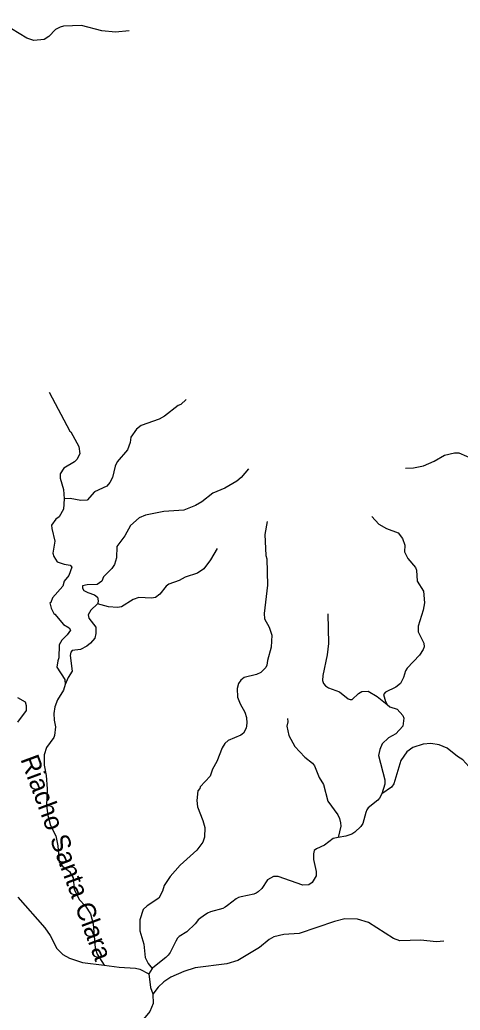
# Model space of a CAD drawing. Extents: x 280.4 to 335.6, y 8893.9 to 8949.5.
# Drawn here: x 317.28 to 321.05, y 8914.7 to 8923.18 of the extents above; entities that cross this region are included whole.
import ezdxf
from ezdxf.enums import TextEntityAlignment as Align

# ---------------------------------------------------------------- set-up
doc = ezdxf.new("R2010")
doc.units = 0
doc.header["$LTSCALE"] = 0.064
doc.layers.add('61', color=7, linetype='Continuous')
doc.layers.add('7', color=7, linetype='Continuous', lineweight=25)

msp = doc.modelspace()

# ---------------------------------------------------------------- linework, layer by layer
at = {"layer": '7'}
msp.add_line((318.4134, 8915.053), (318.3851, 8915.0063), dxfattribs=at)
for points in [[(318.2147, 8923.0841), (318.0977, 8923.0719), (317.9808, 8923.0828), (317.8081, 8923.1276), (317.6546, 8923.1214), (317.6251, 8923.1149), (317.5852, 8923.0956), (317.5278, 8923.0333), (317.4875, 8923.0079), (317.3987, 8923.0014), (317.3398, 8923.0209), (317.1432, 8923.1407), (317.0391, 8923.1726), (316.9815, 8923.1772), (316.9068, 8923.1696), (316.695, 8923.1135), (316.608, 8923.1006), (316.5238, 8923.1061), (316.3617, 8923.1389), (316.2361, 8923.1554)], [(317.5293, 8919.9893), (317.7086, 8919.6531), (317.7162, 8919.6487), (317.7853, 8919.5232), (317.7929, 8919.4614), (317.767, 8919.4106), (317.7461, 8919.3916), (317.6568, 8919.337), (317.6234, 8919.2875), (317.6256, 8919.2508), (317.6525, 8919.1544), (317.6586, 8919.0749)], [(318.7043, 8919.9258), (318.6578, 8919.8829), (318.6364, 8919.8751), (318.5181, 8919.7824), (318.4713, 8919.7575), (318.3196, 8919.7021), (318.2797, 8919.6722), (318.2294, 8919.6014), (318.223, 8919.5558), (318.2005, 8919.4929), (318.1138, 8919.3904), (318.0955, 8919.3542), (318.0728, 8919.2584), (318.0508, 8919.2134), (318.0252, 8919.1845), (317.9195, 8919.1354), (317.8571, 8919.0646), (317.801, 8919.0609), (317.7107, 8919.0783), (317.6586, 8919.0749)], [(320.5811, 8919.3379), (320.6514, 8919.3395), (320.7358, 8919.3578), (320.8268, 8919.3967), (320.9149, 8919.4494), (321.0002, 8919.4687), (321.0378, 8919.4685), (321.1697, 8919.4108)], [(319.2385, 8919.3313), (319.1737, 8919.2564), (319.1377, 8919.2259), (319.035, 8919.1661), (318.9328, 8919.1243), (318.838, 8919.0492), (318.7845, 8919.0177), (318.6825, 8918.9781), (318.5118, 8918.9648), (318.3549, 8918.9362), (318.3025, 8918.9129), (318.2281, 8918.8449), (318.1772, 8918.7576), (318.1109, 8918.6661), (318.1062, 8918.5699), (318.0901, 8918.5132), (318.0683, 8918.4776), (317.997, 8918.4061), (317.9828, 8918.3694), (317.941, 8918.3396), (317.8562, 8918.3394), (317.8173, 8918.329), (317.8173, 8918.3093), (317.8285, 8918.2893), (317.8603, 8918.2716), (317.9186, 8918.2533), (317.9452, 8918.2337), (317.9512, 8918.2017), (317.9479, 8918.1797), (317.943, 8918.175)], [(317.6586, 8919.0749), (317.6539, 8918.9869), (317.6149, 8918.9201), (317.5864, 8918.9018), (317.5516, 8918.8485), (317.5533, 8918.8196), (317.5801, 8918.7129), (317.5612, 8918.6099), (317.5693, 8918.5806), (317.5989, 8918.5345), (317.6603, 8918.5155), (317.7107, 8918.5074), (317.7253, 8918.4881), (317.6982, 8918.4174), (317.6591, 8918.3699), (317.6473, 8918.3271), (317.5581, 8918.2258), (317.5435, 8918.1869), (317.5373, 8918.1845), (317.5466, 8918.1372), (317.5692, 8918.0924), (317.5801, 8918.0881), (317.6521, 8917.9993), (317.7004, 8917.971), (317.7125, 8917.9504), (317.6853, 8917.9104), (317.6396, 8917.8629), (317.6172, 8917.8237), (317.614, 8917.7127), (317.6038, 8917.6874), (317.5966, 8917.6334), (317.6646, 8917.5273), (317.6666, 8917.4843)], [(319.3974, 8918.8814), (319.3768, 8918.7706), (319.3846, 8918.5906), (319.3937, 8918.5613), (319.4003, 8918.3347), (319.3716, 8918.0916), (319.3732, 8918.0483), (319.4155, 8917.9743), (319.4384, 8917.9068), (319.4322, 8917.8038), (319.4006, 8917.6893), (319.3955, 8917.6503), (319.3861, 8917.6293), (319.3427, 8917.5863), (319.3069, 8917.5701), (319.2011, 8917.5434), (319.1719, 8917.5226), (319.1506, 8917.4924), (319.1414, 8917.4494), (319.1446, 8917.3757), (319.165, 8917.3199), (319.2067, 8917.2472), (319.2201, 8917.2029), (319.2243, 8917.1544), (319.2174, 8917.1116), (319.1936, 8917.0666), (319.1721, 8917.0494), (319.0642, 8917.0056), (319.0358, 8916.9801), (319.0117, 8916.9417), (318.9666, 8916.8244), (318.9284, 8916.7604), (318.9091, 8916.6986), (318.8227, 8916.6073), (318.821, 8916.5933), (318.8039, 8916.5731), (318.7942, 8916.4923), (318.8005, 8916.4356), (318.8469, 8916.3196), (318.863, 8916.2605), (318.8598, 8916.1765), (318.8452, 8916.1339), (318.7952, 8916.0648), (318.6519, 8915.9374), (318.5666, 8915.8408), (318.5149, 8915.7639), (318.5016, 8915.7158), (318.4686, 8915.6554), (318.3685, 8915.5898), (318.3354, 8915.5577), (318.3083, 8915.4695), (318.3066, 8915.3762), (318.3416, 8915.2602), (318.3515, 8915.1452), (318.3789, 8915.0945), (318.4134, 8915.053)], [(320.2925, 8918.9244), (320.3523, 8918.857), (320.4196, 8918.82), (320.5177, 8918.7842), (320.5565, 8918.7361), (320.5755, 8918.6776), (320.5744, 8918.6195), (320.6021, 8918.5643), (320.6676, 8918.4863), (320.675, 8918.4644), (320.6819, 8918.3686), (320.7355, 8918.2834), (320.7451, 8918.1844), (320.7342, 8918.1211), (320.6894, 8917.9854), (320.6896, 8917.9368), (320.7386, 8917.838), (320.7403, 8917.8078), (320.7337, 8917.7839), (320.7015, 8917.7362), (320.5965, 8917.6251), (320.5833, 8917.6022), (320.5658, 8917.5441), (320.5382, 8917.493), (320.498, 8917.4619), (320.4095, 8917.4199), (320.3938, 8917.3981), (320.4103, 8917.3386), (320.4248, 8917.3122)], [(318.9682, 8918.6497), (318.9113, 8918.5528), (318.8553, 8918.4745), (318.8015, 8918.4384), (318.6948, 8918.4024), (318.6441, 8918.3742), (318.5566, 8918.3446), (318.5332, 8918.3262), (318.478, 8918.2585), (318.4405, 8918.2309), (318.408, 8918.2228), (318.2981, 8918.2288), (318.2504, 8918.2114), (318.1486, 8918.1496), (318.1145, 8918.1429), (318.04, 8918.1488), (317.943, 8918.175)], [(317.943, 8918.175), (317.8879, 8918.1226), (317.8635, 8918.0809), (317.8703, 8918.0526), (317.9287, 8917.9747), (317.9304, 8917.9214), (317.9215, 8917.8809), (317.8847, 8917.8379), (317.8534, 8917.8126), (317.7985, 8917.7849), (317.7281, 8917.7764), (317.7171, 8917.7618), (317.7117, 8917.7335), (317.7276, 8917.5986), (317.6939, 8917.5447), (317.6666, 8917.4843)], [(319.9169, 8918.0911), (319.9232, 8917.8357), (319.9107, 8917.738), (319.8735, 8917.5625), (319.8709, 8917.5189), (319.8794, 8917.4931), (319.8956, 8917.4734), (319.9217, 8917.4568), (320.016, 8917.4215), (320.0899, 8917.3618), (320.107, 8917.3554), (320.1256, 8917.3574), (320.1787, 8917.4066), (320.2074, 8917.4243), (320.2608, 8917.4279), (320.338, 8917.3827), (320.4248, 8917.3122)], [(317.6666, 8917.4843), (317.6522, 8917.4351), (317.6031, 8917.3534), (317.5785, 8917.2936), (317.5708, 8917.2376), (317.5725, 8917.1801), (317.5835, 8917.1225), (317.577, 8917.0481), (317.5698, 8917.0304), (317.5072, 8916.9456), (317.4878, 8916.881), (317.4876, 8916.7938), (317.5036, 8916.7059), (317.5131, 8916.5915), (317.507, 8916.4469), (317.5197, 8916.3613), (317.5431, 8916.2764), (317.5864, 8916.1892), (317.6059, 8916.1021), (317.6158, 8915.9633), (317.6467, 8915.9247), (317.704, 8915.8824), (317.7366, 8915.8297), (317.745, 8915.7319), (317.7887, 8915.6442), (317.8405, 8915.5873), (317.8841, 8915.52), (317.9078, 8915.4352), (317.9237, 8915.2278), (317.9421, 8915.174), (318.0004, 8915.0802)], [(317.2594, 8917.3738), (317.3244, 8917.3348), (317.334, 8917.3041), (317.333, 8917.2631), (317.2595, 8917.161)], [(320.4248, 8917.3122), (320.4488, 8917.2944), (320.5101, 8917.2727), (320.5587, 8917.2186), (320.5675, 8917.1976), (320.5582, 8917.1278), (320.4984, 8917.0609), (320.435, 8917.0274), (320.3834, 8916.976), (320.3618, 8916.928), (320.3507, 8916.8755), (320.4046, 8916.6676), (320.4043, 8916.6323), (320.3786, 8916.5472)], [(319.5714, 8917.1935), (319.5743, 8917.1659), (319.5668, 8917.1284), (319.5828, 8917.049), (319.6356, 8916.9531), (319.7191, 8916.863), (319.7846, 8916.8118), (319.8037, 8916.7869), (319.8434, 8916.6876), (319.8802, 8916.6292), (319.9169, 8916.486), (320.002, 8916.3695), (320.0173, 8916.3371), (320.0251, 8916.2988), (320.0272, 8916.2702), (320.0064, 8916.1744)], [(321.4735, 8916.5636), (321.3509, 8916.6239), (321.1943, 8916.725), (321.1233, 8916.7814), (321.0721, 8916.8404), (321.0284, 8916.8667), (320.9384, 8916.9388), (320.8707, 8916.9687), (320.7988, 8916.9801), (320.7333, 8916.9736), (320.6439, 8916.9445), (320.5947, 8916.9078), (320.5416, 8916.8331), (320.481, 8916.6326), (320.4629, 8916.6056), (320.3786, 8916.5472)], [(320.3786, 8916.5472), (320.359, 8916.5122), (320.344, 8916.4928), (320.2624, 8916.4296), (320.2509, 8916.4113), (320.2428, 8916.3889), (320.2163, 8916.2947), (320.1988, 8916.2673), (320.1485, 8916.2185), (320.1213, 8916.2022), (320.0721, 8916.1855), (320.0064, 8916.1744)], [(320.0064, 8916.1744), (319.9628, 8916.167), (319.8889, 8916.1083), (319.8201, 8916.0784), (319.8005, 8916.0635), (319.7938, 8916.0342), (319.7947, 8915.9844), (319.8175, 8915.8822), (319.8177, 8915.8448), (319.7827, 8915.7878), (319.7545, 8915.7696), (319.7039, 8915.7664), (319.4905, 8915.8411), (319.4522, 8915.8413), (319.3999, 8915.8104), (319.3522, 8915.7376), (319.3204, 8915.7091), (319.3038, 8915.6961), (319.2843, 8915.689), (319.1747, 8915.6669), (319.1516, 8915.6593), (319.1325, 8915.6478), (319.0581, 8915.5925), (319.0381, 8915.5789), (319.0179, 8915.5664), (318.9134, 8915.5362), (318.8861, 8915.5251), (318.8504, 8915.4996), (318.828, 8915.487), (318.8076, 8915.4688), (318.7918, 8915.4488), (318.7798, 8915.4345), (318.7094, 8915.3666), (318.6441, 8915.3272), (318.6289, 8915.3113), (318.6159, 8915.286), (318.5674, 8915.1891), (318.5506, 8915.1674), (318.5297, 8915.1454), (318.4168, 8915.0586), (318.4134, 8915.053)], [(317.263, 8915.6626), (317.4939, 8915.4017), (317.5391, 8915.3339), (317.5948, 8915.2249), (317.6481, 8915.1732), (317.7034, 8915.1405), (317.8171, 8915.1027), (318.0004, 8915.0802)], [(320.9111, 8915.2872), (320.8486, 8915.2819), (320.7095, 8915.2962), (320.5333, 8915.2904), (320.479, 8915.3091), (320.2639, 8915.4464), (320.1719, 8915.4756), (320.061, 8915.4765), (319.9728, 8915.456), (319.6721, 8915.3522), (319.5386, 8915.3422), (319.4553, 8915.3235), (319.4137, 8915.3012), (319.3315, 8915.2322), (319.145, 8915.1206), (319.0505, 8915.0935), (318.7798, 8915.0594), (318.6832, 8915.0272), (318.5734, 8914.9778), (318.5112, 8914.9379), (318.4647, 8914.893), (318.4184, 8914.8339)], [(318.0004, 8915.0802), (318.1312, 8915.0642), (318.2712, 8915.0562), (318.3072, 8915.0478), (318.3851, 8915.0063)], [(318.3851, 8915.0063), (318.3992, 8914.8907), (318.4184, 8914.8353), (318.4184, 8914.8339)], [(318.4184, 8914.8339), (318.4207, 8914.7532), (318.3922, 8914.6846), (318.3388, 8914.6186), (318.2563, 8914.5361), (318.2184, 8914.4606), (318.2088, 8914.3021), (318.185, 8914.2343), (318.1947, 8914.1791), (318.236, 8914.0694)]]:
    msp.add_lwpolyline(points, dxfattribs=at)

# ---------------------------------------------------------------- texts
at = {"layer": '61'}
msp.add_text('Riacho Santa Clara', height=0.16, rotation=290.323, dxfattribs=at).set_placement((317.6043, 8915.9757), align=Align.CENTER)

doc.saveas('drawing.dxf')
